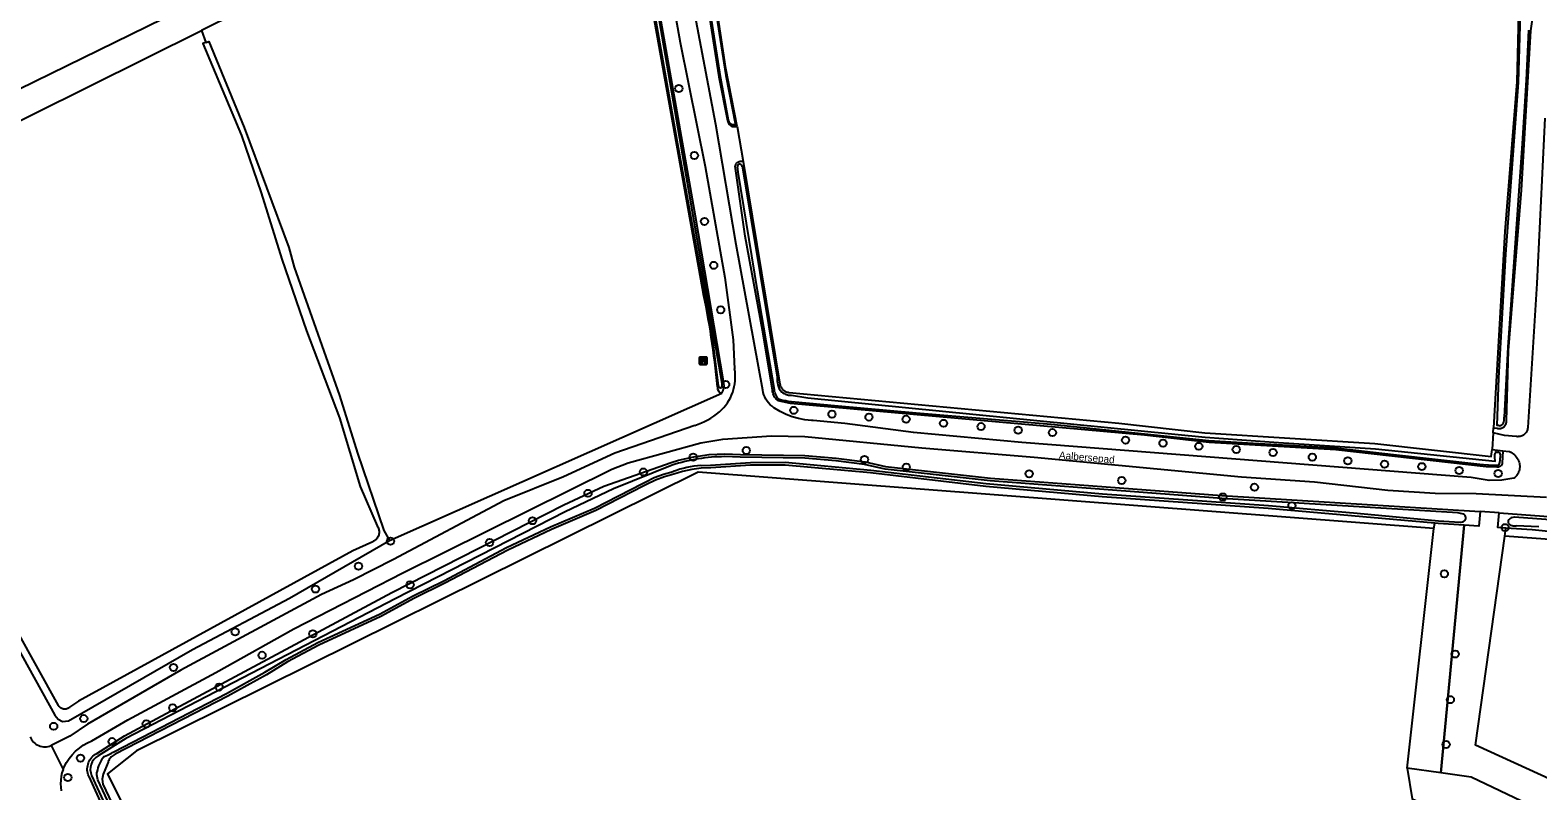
# Model space of a CAD drawing. Extents: x 162722 to 165099, y 384721 to 386283.
# Drawn here: x 163702.1 to 163905.1, y 385369 to 385471.5 of the extents above; entities that cross this region are included whole.
import ezdxf

# ---------------------------------------------------------------- set-up
doc = ezdxf.new("R2010")
doc.units = 0
for name, color, linetype in [('IMGEO_Bank', 7, 'Continuous'), ('IMGEO_Boom', 7, 'Continuous'), ('IMGEO_Bouwland', 7, 'Continuous'), ('IMGEO_Gemengd_bos', 7, 'Continuous'), ('IMGEO_Grasland_agrarisch', 7, 'Continuous'), ('IMGEO_Grasland_overig', 7, 'Continuous'), ('IMGEO_Hek', 7, 'Continuous'), ('IMGEO_Loofbos', 7, 'Continuous'), ('IMGEO_Openbare_ruimte_label', 7, 'Continuous'), ('IMGEO_Voetpad_halfverhard', 7, 'Continuous'), ('IMGEO_Voetpad_onverhard', 7, 'Continuous'), ('IMGEO_Waterloop', 7, 'Continuous')]:
    doc.layers.add(name, color=color, linetype=linetype)

msp = doc.modelspace()

# ---------------------------------------------------------------- linework, layer by layer
at = {"layer": 'IMGEO_Bank'}
for p, q in [((163792.22, 385426.55), (163792.22, 385427.39)), ((163792.22, 385427.39), (163792.22, 385426.55)), ((163792.3, 385427.47), (163793.14, 385427.47)), ((163793.14, 385427.47), (163792.3, 385427.47)), ((163793.15, 385426.47), (163792.31, 385426.47)), ((163792.31, 385426.47), (163793.15, 385426.47)), ((163792.53, 385426.98), (163792.53, 385427.08)), ((163792.92, 385426.87), (163792.53, 385426.87)), ((163792.86, 385427.09), (163792.58, 385427.09)), ((163792.58, 385427.08), (163792.58, 385426.98)), ((163792.58, 385426.97), (163792.86, 385426.97)), ((163792.87, 385426.98), (163792.87, 385427.08)), ((163792.91, 385427.08), (163792.91, 385426.98)), ((163793.22, 385427.4), (163793.22, 385426.56)), ((163793.22, 385426.56), (163793.22, 385427.4))]:
    msp.add_line(p, q, dxfattribs=at)
for points in [[(163792.47, 385426.87), (163792.33, 385426.87), (163792.44, 385426.97), (163792.53, 385426.97)], [(163792.53, 385427.09), (163792.44, 385427.09), (163792.44, 385427.25), (163793, 385427.25), (163793, 385427.09), (163792.92, 385427.09)], [(163792.52, 385426.86), (163792.52, 385426.66), (163792.48, 385426.66), (163792.48, 385426.86)], [(163792.92, 385426.97), (163793, 385426.97), (163793.12, 385426.87), (163792.98, 385426.87)], [(163792.97, 385426.86), (163792.97, 385426.66), (163792.93, 385426.66), (163792.93, 385426.86)]]:
    msp.add_lwpolyline(points, dxfattribs=at)
for centre, radius, start, end in [((163792.3, 385427.39), 0.0779, 92.4484, 184.2845), ((163792.3, 385427.39), 0.0779, 92.4484, 184.2845), ((163792.3, 385426.55), 0.0779, 182.4484, 274.2845), ((163792.3, 385426.55), 0.0779, 182.4484, 274.2845), ((163792.47, 385426.86), 0.00671, 2.8957, 87.1043), ((163792.53, 385426.86), 0.00671, 92.8957, 177.1043), ((163792.53, 385427.08), 0.00671, 2.8957, 87.1043), ((163792.53, 385426.98), 0.00671, 272.8957, 357.1043), ((163792.58, 385427.08), 0.00671, 92.8957, 177.1043), ((163792.58, 385426.98), 0.00671, 182.8957, 267.1043), ((163792.86, 385427.08), 0.00671, 2.8957, 87.1043), ((163792.86, 385426.98), 0.00671, 272.8957, 357.1043), ((163792.92, 385427.08), 0.00671, 92.8957, 177.1043), ((163792.92, 385426.98), 0.00671, 182.8957, 267.1043), ((163792.92, 385426.86), 0.00671, 2.8957, 87.1043), ((163792.98, 385426.86), 0.00671, 92.8957, 177.1043), ((163793.15, 385427.39), 0.0779, 2.4484, 94.2845), ((163793.15, 385427.39), 0.0779, 2.4484, 94.2845), ((163793.15, 385426.55), 0.0779, 272.4484, 4.2845), ((163793.15, 385426.55), 0.0779, 272.4484, 4.2845)]:
    msp.add_arc(centre, radius, start, end, dxfattribs=at)
at = {"layer": 'IMGEO_Boom'}
for centre in [(163789.45, 385463.66), (163791.54, 385454.63), (163792.89, 385445.75), (163794.14, 385439.83), (163795.08, 385433.83), (163795.75, 385423.77), (163804.92, 385420.29), (163810.07, 385419.78), (163815.05, 385419.38), (163820.05, 385419.09), (163825.1, 385418.54), (163830.14, 385418.1), (163835.14, 385417.61), (163839.75, 385417.29), (163849.61, 385416.28), (163854.65, 385415.87), (163859.46, 385415.44), (163791.37, 385413.97), (163798.53, 385414.88), (163814.44, 385413.66), (163864.52, 385415.01), (163869.47, 385414.6), (163874.76, 385413.98), (163879.55, 385413.48), (163784.67, 385411.98), (163820.08, 385412.63), (163836.63, 385411.75), (163884.49, 385413.04), (163889.5, 385412.7), (163894.53, 385412.18), (163899.79, 385411.78), (163849.09, 385410.83), (163866.96, 385409.92), (163777.21, 385409.11), (163862.71, 385408.61), (163872.02, 385407.44), (163769.73, 385405.42), (163900.71, 385404.48), (163750.61, 385402.66), (163763.96, 385402.48), (163746.31, 385399.29), (163892.54, 385398.26), (163740.51, 385396.21), (163753.25, 385396.78), (163729.7, 385390.45), (163740.15, 385390.18), (163733.31, 385387.28), (163894.01, 385387.45), (163721.38, 385385.65), (163727.52, 385383), (163893.35, 385381.3), (163709.3, 385378.75), (163721.28, 385380.2), (163705.25, 385377.71), (163717.72, 385378.05), (163713.11, 385375.65), (163892.77, 385375.26), (163708.86, 385373.43), (163707.15, 385370.82)]:
    msp.add_circle(centre, 0.489, dxfattribs=at)
at = {"layer": 'IMGEO_Bouwland'}
msp.add_lwpolyline([(163648.15, 385492.01), (163764.5, 385548.24), (163778.29, 385501.66), (163670.28, 385448.69)], dxfattribs=at)
at = {"layer": 'IMGEO_Gemengd_bos'}
for points in [[(163792.61, 385436.72), (163781.41, 385499.48)], [(163779.96, 385498.7), (163725.17, 385471.47)], [(163797.31, 385458.52), (163795.79, 385466.36), (163794, 385478.3)], [(163902.51, 385473.66), (163902.3, 385464.57), (163900.69, 385444.37), (163899.14, 385417.94)], [(163672.11, 385445.1), (163725.17, 385471.47)], [(163725.17, 385471.47), (163725.73, 385469.85)], [(163797.31, 385458.52), (163798.11, 385453.82)], [(163798.11, 385453.82), (163803.05, 385423.83), (163803.07, 385423.72), (163803.11, 385423.6), (163803.15, 385423.49), (163803.21, 385423.39), (163803.27, 385423.28), (163803.34, 385423.19), (163803.42, 385423.1), (163803.51, 385423.02), (163803.6, 385422.95), (163803.7, 385422.89), (163803.81, 385422.83), (163803.92, 385422.79), (163804.03, 385422.75), (163804.15, 385422.73), (163804.27, 385422.71), (163804.29, 385422.71), (163848.71, 385418.55), (163860.29, 385417.25), (163883.19, 385415.81), (163898.86, 385414.08), (163898.96, 385414.99)], [(163899.12, 385417.27), (163899.14, 385417.94)]]:
    msp.add_lwpolyline(points, dxfattribs=at)
for centre, radius, start, end in [((163680.06, 385412.78), 115.07, 5.323, 12.0064), ((163795.39, 385423.35), 0.765, 172.4009, 258.6872)]:
    msp.add_arc(centre, radius, start, end, dxfattribs=at)
at = {"layer": 'IMGEO_Grasland_agrarisch'}
msp.add_lwpolyline([(163887.52, 385372.06), (163888.2, 385367.95), (163911.42, 385357.55), (163914.94, 385355.74), (163932.78, 385342.04), (163924.88, 385267.34), (163930.39, 385263.13)], dxfattribs=at)
at = {"layer": 'IMGEO_Grasland_overig'}
for points in [[(163792.74, 385478.71), (163794.82, 385465.23), (163795.99, 385459.33), (163796.19, 385458.87), (163796.57, 385458.54), (163797.31, 385458.52)], [(163899.14, 385417.94), (163899.67, 385417.89), (163899.76, 385417.86), (163899.84, 385417.85), (163899.93, 385417.85), (163900.01, 385417.85), (163900.1, 385417.85), (163900.18, 385417.87), (163900.26, 385417.89), (163900.34, 385417.92), (163900.42, 385417.96), (163900.49, 385418.01), (163900.56, 385418.06), (163900.62, 385418.11), (163900.68, 385418.18), (163900.73, 385418.24), (163900.78, 385418.32), (163900.82, 385418.39), (163900.85, 385418.47), (163900.88, 385418.55), (163900.89, 385418.63), (163900.9, 385418.72), (163900.91, 385418.8), (163900.9, 385418.89), (163901.2, 385428.37), (163902.95, 385449.97), (163904.18, 385471.42), (163904.48, 385473.65)], [(163900.4, 385414.81), (163900.34, 385413.15), (163900.34, 385413.12), (163900.33, 385413.07), (163900.31, 385413.02), (163900.28, 385412.97), (163900.25, 385412.92), (163900.22, 385412.88), (163900.18, 385412.83), (163900.14, 385412.79), (163900.1, 385412.76), (163900.05, 385412.73), (163900.01, 385412.7), (163899.95, 385412.68), (163899.9, 385412.66), (163899.85, 385412.65), (163899.79, 385412.64), (163899.74, 385412.64), (163899.68, 385412.64), (163899.62, 385412.65), (163898.19, 385412.68), (163877.92, 385414.95), (163860.85, 385415.96), (163852.15, 385416.94), (163804.5, 385421.23), (163802.8, 385421.58), (163802.67, 385421.69), (163802.56, 385421.8), (163802.45, 385421.93), (163802.35, 385422.07), (163802.27, 385422.21), (163802.2, 385422.36), (163802.14, 385422.52), (163802.1, 385422.68), (163802.08, 385422.84), (163802.06, 385423.01), (163800.73, 385431.1), (163798.36, 385443.78), (163797.05, 385453.17), (163797.06, 385453.24), (163797.08, 385453.31), (163797.1, 385453.38), (163797.13, 385453.44), (163797.17, 385453.51), (163797.21, 385453.56), (163797.26, 385453.62), (163797.31, 385453.67), (163797.36, 385453.71), (163797.42, 385453.75), (163797.48, 385453.79), (163797.55, 385453.82), (163797.62, 385453.84), (163797.69, 385453.85), (163797.76, 385453.86), (163797.83, 385453.87), (163797.9, 385453.87), (163797.97, 385453.86), (163798.04, 385453.84), (163798.11, 385453.82)], [(163897.38, 385406.66), (163897.2, 385404.66), (163895.19, 385404.8)], [(163900.82, 385404.42), (163899.76, 385404.49), (163899.94, 385406.49)], [(163925.93, 385361.83), (163896.74, 385375.15), (163900.68, 385403.34)], [(163930.39, 385263.13), (163937.96, 385342.34), (163925.15, 385357.04), (163896.14, 385370.84), (163892.06, 385371.42)]]:
    msp.add_lwpolyline(points, dxfattribs=at)
at = {"layer": 'IMGEO_Hek'}
msp.add_lwpolyline([(163892.06, 385371.42), (163895.19, 385404.8)], dxfattribs=at)
at = {"layer": 'IMGEO_Loofbos'}
for points in [[(163795.46, 385424.22), (163791.71, 385446.45), (163783.4, 385493.63), (163782.83, 385500), (163782.27, 385505.85), (163780.01, 385517.5), (163779.17, 385523.04), (163776.93, 385535.71), (163774.58, 385550.67), (163773.88, 385556.09)], [(163750.47, 385402.75), (163795.24, 385422.6)], [(163714.34, 385361.44), (163710.01, 385370.93), (163709.99, 385370.98), (163709.91, 385371.17), (163709.85, 385371.38), (163709.81, 385371.58), (163709.78, 385371.79), (163709.78, 385372.01), (163709.79, 385372.22), (163709.83, 385372.42), (163709.88, 385372.63), (163709.95, 385372.83), (163710.03, 385373.02), (163710.14, 385373.21), (163710.26, 385373.38), (163710.39, 385373.54), (163710.54, 385373.69), (163710.71, 385373.83), (163710.88, 385373.95), (163711.06, 385374.05), (163714.78, 385376.41), (163750.81, 385395.76), (163773.97, 385407.54), (163779.36, 385410.07), (163788.41, 385413.26), (163789.4, 385413.56), (163791.45, 385414.04), (163793.53, 385414.33), (163795.63, 385414.44), (163797.73, 385414.36), (163806.43, 385414.22), (163810.64, 385413.86), (163814.52, 385413.35), (163817.28, 385412.72), (163831.4, 385411.17), (163862.58, 385408.8), (163897.38, 385406.66)], [(163891.25, 385405.08), (163868.83, 385407.07), (163846.46, 385408.63), (163830.8, 385410.03), (163815.26, 385411.85), (163803.76, 385412.91), (163799.1, 385412.88), (163793.74, 385412.53), (163792.46, 385412.48), (163791.18, 385412.31), (163789.93, 385412.04), (163788.78, 385411.68), (163787.51, 385411.33), (163786.28, 385410.86), (163785.09, 385410.29), (163784.75, 385410.1), (163778.26, 385406.77), (163772.31, 385404.25), (163766.41, 385401.45), (163757.95, 385396.98), (163753.85, 385394.97), (163749.32, 385392.49), (163740.98, 385388.66), (163736.73, 385386.4), (163733.9, 385384.66), (163728.7, 385381.79), (163713.52, 385373.94), (163713.38, 385373.87), (163713.25, 385373.79), (163713.13, 385373.7), (163713.01, 385373.59), (163712.91, 385373.48), (163712.82, 385373.36), (163712.73, 385373.23), (163712.66, 385373.09), (163712.6, 385372.95), (163712.58, 385372.88), (163711.9, 385371.24), (163711.77, 385370.59), (163711.88, 385369.93), (163716.62, 385359.83)], [(163891.13, 385404.35), (163792.04, 385411.95), (163716.39, 385374.42), (163712.48, 385371.3), (163767.09, 385261.41), (163786.85, 385266.44), (163800.01, 385268.84), (163929.93, 385258.32)], [(163899.94, 385406.49), (163897.38, 385406.66)], [(163899.94, 385406.49), (163945.62, 385403.06), (163971.43, 385400.67), (163995.2, 385398.24), (164000, 385398.06), (164085.92, 385391.45), (164103.5, 385389.96)], [(163887.52, 385372.06), (163891.13, 385404.35)], [(163891.13, 385404.35), (163891.25, 385405.08)], [(163895.19, 385404.8), (163891.71, 385405.04), (163891.25, 385405.08)], [(163895.19, 385404.8), (163892.06, 385371.42)], [(163900.68, 385403.34), (163900.82, 385404.42)], [(164105.84, 385388.32), (164085.13, 385390.24), (164000, 385396.58), (163982.95, 385397.31), (163975.24, 385397.92), (163958.6, 385399.87), (163948.37, 385400.74), (163940.26, 385401.16), (163922.3, 385402.69), (163915.42, 385403.08), (163904.36, 385404.18), (163900.82, 385404.42)], [(163986.38, 385396.95), (163900.68, 385403.34)], [(163892.06, 385371.42), (163887.52, 385372.06)]]:
    msp.add_lwpolyline(points, dxfattribs=at)
msp.add_arc((163793.44, 385423.66), 2.09, 329.4342, 15.5063, dxfattribs=at)
at = {"layer": 'IMGEO_Voetpad_halfverhard'}
for points in [[(163776.64, 385556.6), (163777.64, 385550.5), (163778.81, 385540.5), (163781.96, 385520.11), (163784.63, 385500), (163786.53, 385487.27), (163789.64, 385469.85), (163792.97, 385453.15), (163795.64, 385438.19), (163796.77, 385429.79), (163796.95, 385425.9)], [(163900.4, 385414.81), (163901.28, 385414.74), (163901.3, 385414.73), (163901.49, 385414.64), (163901.66, 385414.54), (163901.82, 385414.43), (163901.98, 385414.3), (163902.12, 385414.16), (163902.24, 385414), (163902.36, 385413.84), (163902.46, 385413.66), (163902.54, 385413.48), (163902.61, 385413.29), (163902.65, 385413.14), (163902.68, 385412.97), (163902.69, 385412.8), (163902.69, 385412.62), (163902.68, 385412.45), (163902.65, 385412.28), (163902.6, 385412.11), (163902.54, 385411.95), (163902.47, 385411.8), (163902.38, 385411.65), (163902.28, 385411.51), (163902.17, 385411.38), (163902.04, 385411.26), (163901.91, 385411.15), (163900.26, 385410.89), (163898.58, 385410.85), (163896.13, 385411.25), (163835.62, 385415.96), (163821.04, 385417.32), (163811.8, 385418.53), (163807.53, 385418.92), (163807.29, 385418.93), (163806.42, 385419.01), (163805.55, 385419.17), (163804.71, 385419.41), (163803.89, 385419.73), (163803.1, 385420.11), (163802.35, 385420.57), (163802.26, 385420.63), (163802, 385420.83), (163801.76, 385421.04), (163801.54, 385421.28), (163801.34, 385421.54), (163801.17, 385421.81), (163801.02, 385422.1), (163800.9, 385422.4), (163800.8, 385422.7), (163800.74, 385423.02), (163797.17, 385442.63), (163794.43, 385458.8), (163788.62, 385489.38)], [(163906.08, 385459.67), (163905.01, 385437.39), (163903.78, 385417.98), (163903.78, 385417.93), (163903.76, 385417.82), (163903.74, 385417.71), (163903.7, 385417.59), (163903.65, 385417.49), (163903.6, 385417.38), (163903.54, 385417.29), (163903.46, 385417.2), (163903.38, 385417.11), (163903.3, 385417.03), (163903.2, 385416.96), (163903.1, 385416.9), (163903, 385416.85), (163902.89, 385416.81), (163902.77, 385416.78), (163902.66, 385416.76), (163902.54, 385416.75), (163902.43, 385416.74), (163902.31, 385416.76), (163902.2, 385416.78), (163900.64, 385416.9), (163899.12, 385417.27)], [(163791.58, 385418.25), (163780.83, 385414.5), (163773.89, 385411.31), (163765.88, 385408.1), (163751.03, 385400.2), (163745.61, 385397.45), (163741.32, 385395.47), (163722.36, 385385.27), (163709.79, 385377.98), (163707.42, 385376.39), (163704.9, 385375.13)], [(163706.51, 385371.89), (163706.68, 385372.26), (163706.99, 385372.83), (163707.35, 385373.37), (163707.76, 385373.88), (163708.21, 385374.35), (163708.71, 385374.78), (163709.24, 385375.16), (163709.8, 385375.49), (163710.39, 385375.77), (163715.25, 385378.57), (163727.11, 385384.96), (163737.6, 385390.84), (163752.28, 385398.38), (163780.41, 385412.37), (163782.63, 385413.2), (163792.42, 385415.89), (163795.35, 385416.39), (163801.92, 385416.86), (163806.43, 385416.77), (163822.16, 385415.22), (163837.28, 385414), (163865.21, 385411.33), (163875.05, 385410.65), (163884.92, 385409.54), (163891.32, 385409.13), (163896.84, 385409.1), (163906.29, 385408.58)], [(163899.12, 385417.27), (163898.96, 385414.99)], [(163898.96, 385414.99), (163900.4, 385414.81)], [(163704.9, 385375.13), (163706.51, 385371.89)]]:
    msp.add_lwpolyline(points, dxfattribs=at)
for centre, radius, start, end in [((163790.78, 385424.79), 6.27, 311.2036, 10.183), ((163788.42, 385428.01), 10.25, 287.963, 309.2989)]:
    msp.add_arc(centre, radius, start, end, dxfattribs=at)
at = {"layer": 'IMGEO_Voetpad_onverhard'}
msp.add_lwpolyline([(163706.51, 385371.89), (163706.36, 385371.42), (163706.26, 385370.95), (163706.2, 385370.46), (163706.18, 385369.98), (163706.21, 385369.49), (163706.27, 385369)], dxfattribs=at)
msp.add_arc((163704.05, 385377.06), 2.11, 201.3611, 293.6656, dxfattribs=at)
at = {"layer": 'IMGEO_Waterloop'}
for points in [[(163793.76, 385478.32), (163795.77, 385465.4), (163797.06, 385458.76), (163796.61, 385458.74), (163796.33, 385458.96), (163796.15, 385459.38), (163795.09, 385465.02), (163792.95, 385478.77), (163792.94, 385480.69), (163790.76, 385493.24), (163788.11, 385509.8), (163780.52, 385556.97), (163774.93, 385591.07)], [(163794.81, 385423.49), (163794.79, 385423.62), (163793.96, 385430.09), (163791.13, 385445.98), (163789.24, 385456.64), (163786.38, 385472.7), (163781.59, 385499.52), (163781.14, 385503.12), (163779.49, 385513.12), (163776.88, 385530.02), (163773.99, 385546.86), (163773.14, 385551.58), (163772.97, 385554)], [(163773.76, 385555.02), (163773.8, 385554.87), (163779.64, 385517.66), (163781.83, 385505.66), (163782.9, 385496.6), (163783, 385494.7), (163785.06, 385483.03), (163795.28, 385423.68), (163795.28, 385423.57)], [(163899.92, 385418.22), (163899.84, 385418.23), (163899.67, 385418.25), (163899.89, 385424.69), (163900.82, 385441.35), (163902.51, 385464.47), (163902.8, 385473.69), (163902.82, 385473.86), (163902.82, 385473.95), (163902.83, 385474.03)], [(163903.87, 385471.54), (163903.56, 385464.8), (163903.03, 385456.25), (163901.07, 385428.79), (163900.6, 385419.38)], [(163671.07, 385444.53), (163669.57, 385446.88), (163667.29, 385451.51), (163662.11, 385461.21), (163657.42, 385470.44), (163656.91, 385470.17), (163656.77, 385469.58), (163661.96, 385459.71), (163667.42, 385448.82), (163671.89, 385440.44), (163679.19, 385427.97), (163688.77, 385409.85), (163692.11, 385403.22), (163705.42, 385379.21), (163705.84, 385378.69), (163706.42, 385378.36), (163707.26, 385378.46), (163723.97, 385388.06), (163737.03, 385394.99), (163750.47, 385402.75)], [(163725.73, 385469.85), (163725.34, 385469.74), (163730.53, 385457.33), (163733.2, 385449.6), (163735.97, 385440.65), (163739.28, 385431.01), (163743.73, 385419.3), (163746.51, 385410.04), (163748.84, 385404.71), (163748.9, 385404.6), (163748.96, 385404.49), (163749, 385404.37), (163749.04, 385404.25), (163749.06, 385404.13), (163749.07, 385404), (163749.08, 385403.88), (163749.07, 385403.75), (163749.05, 385403.63), (163749.02, 385403.5), (163748.98, 385403.38), (163748.93, 385403.27), (163748.87, 385403.16), (163748.8, 385403.05), (163748.72, 385402.95), (163748.63, 385402.86), (163748.54, 385402.78), (163748.44, 385402.7), (163748.33, 385402.64), (163748.22, 385402.58), (163745.55, 385401.36), (163708.6, 385381.09), (163707.4, 385380.27), (163707.33, 385380.22), (163707.26, 385380.17), (163707.18, 385380.13), (163707.1, 385380.09), (163707.02, 385380.06), (163706.94, 385380.04), (163706.85, 385380.03), (163706.76, 385380.03), (163706.67, 385380.03), (163706.59, 385380.04), (163706.5, 385380.06), (163706.42, 385380.08), (163706.34, 385380.11), (163706.26, 385380.16), (163706.19, 385380.2), (163706.12, 385380.26), (163706.05, 385380.32), (163705.99, 385380.38), (163705.94, 385380.45), (163705.89, 385380.52), (163691.93, 385405.64)], [(163725.73, 385469.85), (163726.15, 385469.98), (163730.91, 385458.41), (163736.94, 385442.21), (163737.66, 385439.57), (163743.73, 385422.27), (163746.15, 385414.52), (163749.73, 385404.08), (163750.47, 385402.75)], [(163802.38, 385422.64), (163802.34, 385422.85), (163802.32, 385423.07), (163800.06, 385436.45), (163797.45, 385452.4), (163797.38, 385452.85), (163797.35, 385453.08)], [(163798, 385453.09), (163798.01, 385452.98), (163802.67, 385424.75)], [(163804.5, 385422.33), (163804.63, 385422.33), (163806.82, 385421.98), (163860.32, 385416.67), (163870.2, 385415.94), (163883.27, 385415.09), (163899.37, 385413.46), (163899.33, 385413.96)], [(163899.66, 385412.87), (163899.46, 385412.85), (163899.31, 385412.85), (163899.03, 385412.85), (163898.75, 385412.86), (163898.48, 385412.89), (163898.34, 385412.9), (163897.33, 385413.01), (163885.68, 385414.29), (163877.88, 385415.18), (163866.8, 385415.83), (163860.8, 385416.2), (163839.57, 385418.36), (163821.41, 385419.91), (163810.9, 385420.83), (163804.62, 385421.42), (163804.19, 385421.5), (163803.87, 385421.56), (163803.54, 385421.62)], [(163894.34, 385406.46), (163862.56, 385408.42), (163831.37, 385410.79), (163817.21, 385412.34), (163814.45, 385412.97), (163810.6, 385413.48), (163806.41, 385413.83), (163797.72, 385413.97), (163795.63, 385414.05)], [(163899.56, 385414.66), (163899.72, 385414.66), (163899.89, 385414.64)], [(163900.07, 385414.18), (163900.04, 385413.97), (163900.03, 385413.77), (163900.02, 385413.42)], [(163788.53, 385412.89), (163780.65, 385409.71), (163774.14, 385406.59), (163751.26, 385394.9), (163714.97, 385376.08), (163711.26, 385373.73)], [(163712.05, 385373.65), (163712.49, 385373.82), (163713.03, 385374.1), (163713.19, 385374.2), (163713.35, 385374.28), (163728.52, 385382.13), (163733.71, 385384.99), (163736.54, 385386.73), (163740.81, 385389.01), (163749.14, 385392.84), (163753.67, 385395.31), (163757.78, 385397.32), (163766.24, 385401.79), (163772.15, 385404.6), (163778.1, 385407.12), (163784.57, 385410.44), (163784.91, 385410.63), (163786.13, 385411.22), (163787.39, 385411.69), (163788.67, 385412.05)], [(163792.43, 385412.86), (163793.72, 385412.91), (163799.09, 385413.27), (163803.77, 385413.3), (163815.3, 385412.24), (163830.84, 385410.41), (163846.49, 385409.02), (163868.86, 385407.45), (163880.3, 385406.47), (163891.29, 385405.46), (163891.74, 385405.42), (163894.64, 385405.22), (163894.82, 385405.24), (163895, 385405.26)], [(163901.65, 385405.84), (163901.81, 385405.89), (163901.97, 385405.94), (163920.74, 385404.54), (163928.4, 385404.04), (163954.11, 385401.78), (163973.74, 385399.8), (163995.15, 385397.86), (164000.16, 385397.77), (164023.36, 385395.85), (164039.03, 385394.7), (164054.45, 385393.56), (164080.45, 385391.5), (164102.5, 385389.75)], [(163905.27, 385404.57), (163902.23, 385404.74)], [(163710.36, 385371.09), (163714.68, 385361.62), (163722.16, 385347.29), (163722.2, 385347.2)], [(163722.54, 385347.21), (163722.51, 385347.32), (163716.28, 385359.66), (163711.51, 385369.82), (163711.22, 385370.51), (163711.05, 385371.15), (163711.07, 385371.54)]]:
    msp.add_lwpolyline(points, dxfattribs=at)
for centre, radius, start, end in [((163797.67, 385453.15), 0.332, 93.7484, 192.2386), ((163797.62, 385453.14), 0.337, 28.9971, 84.6341), ((163797.47, 385453.02), 0.528, 8.0164, 33.3847), ((163808.35, 385424.77), 5.67, 180.2427, 190.6115), ((163794.99, 385423.54), 0.192, 194.8891, 251.0682), ((163795.04, 385423.62), 0.284, 247.6037, 298.4958), ((163795.01, 385423.59), 0.279, 307.0713, 356.0247), ((163803.64, 385422.89), 1.28, 191.1827, 211.0777), ((163803.47, 385422.73), 1.06, 208.5094, 244.4728), ((163804.6, 385424.12), 1.87, 192.0601, 227.2912), ((163804.36, 385423.9), 1.55, 228.331, 254.5133), ((163804.56, 385424.76), 2.43, 255.3862, 268.7268), ((163803.83, 385423.63), 2.02, 246.1527, 261.785), ((163899.96, 385418.75), 0.532, 265.4211, 307.4597), ((163899.65, 385419.03), 0.945, 312.2179, 352.1077), ((163898.34, 385419.22), 2.27, 351.8773, 4.0828), ((163795.76, 385390.96), 23.09, 90.3144, 108.241), ((163896.82, 385414.27), 2.52, 352.9473, 2.8397), ((163899.73, 385414.42), 0.393, 155.2962, 184.0416), ((163899.56, 385414.41), 0.252, 89.3896, 135.7167), ((163899.88, 385414.44), 0.196, 7.2331, 87.271), ((163898.74, 385414.35), 1.34, 352.7865, 5.2447), ((163793.62, 385398.26), 14.65, 94.6967, 109.7657), ((163899.61, 385413.52), 0.653, 274.3641, 288.5346), ((163899.72, 385413.15), 0.266, 292.8132, 351.2436), ((163898.31, 385413.47), 1.71, 347.7551, 358.1327), ((163894.22, 385403.96), 2.5, 69.1924, 87.1512), ((163894.87, 385405.85), 0.596, 281.7267, 333.4239), ((163894.91, 385405.79), 0.543, 337.0835, 68.7338), ((163901.52, 385405.29), 0.393, 139.6019, 189.7369), ((163902.03, 385404.81), 1.1, 110.1516, 137.774), ((163901.68, 385405.31), 0.555, 189.0718, 266.9659), ((163902.05, 385407.91), 3.18, 262.7816, 273.2821), ((163712.2, 385371.93), 2.02, 117.6465, 204.6908), ((163715.42, 385370.8), 4.41, 139.7663, 170.2804)]:
    msp.add_arc(centre, radius, start, end, dxfattribs=at)

# ---------------------------------------------------------------- texts
at = {"layer": 'IMGEO_Openbare_ruimte_label'}
msp.add_text('Aalbersepad', height=1, rotation=355.065, dxfattribs=at).set_placement((163840.61, 385413.78))

doc.saveas('drawing.dxf')
